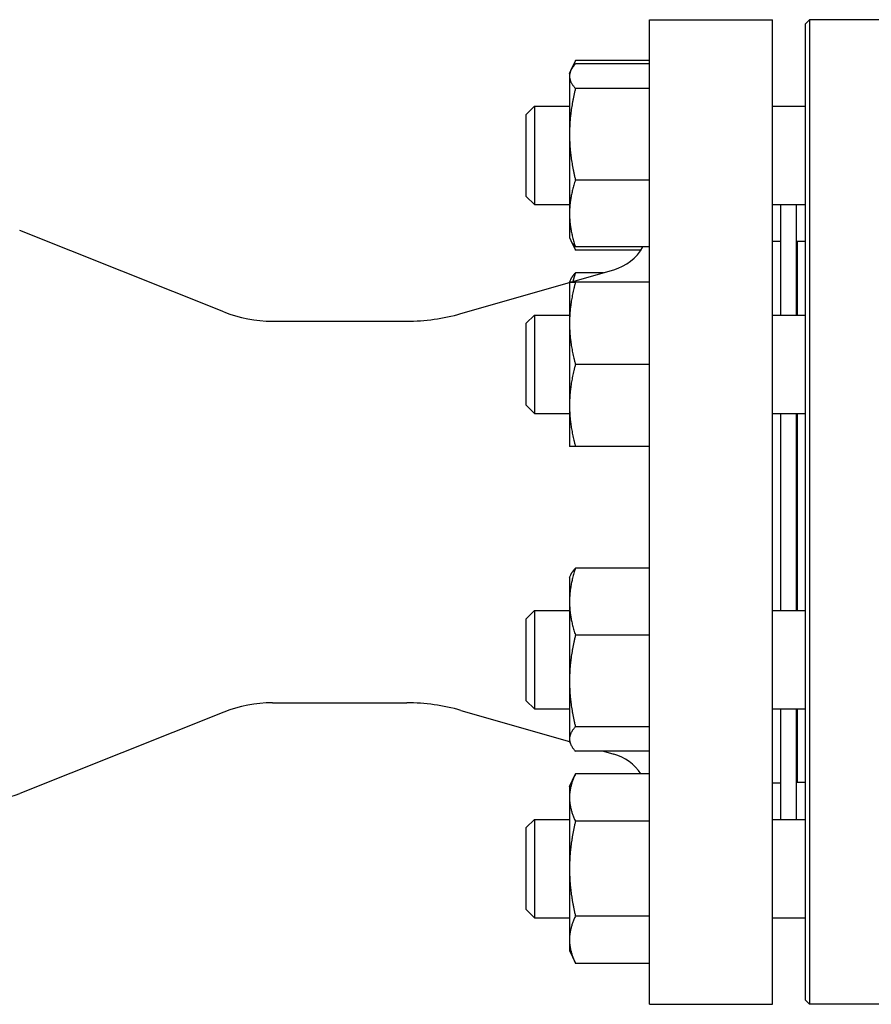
# Model space of a CAD drawing. Header units: inches. Extents: x 18 to 846, y -67 to 561.
# Tile 483 of 656: x 408.76 to 415.24, y 334.92 to 342.42. Entities that reach past the tile are written whole.
import ezdxf

# ---------------------------------------------------------------- set-up
doc = ezdxf.new("R2010")
doc.units = ezdxf.units.IN
doc.header["$LTSCALE"] = 24
doc.header["$MEASUREMENT"] = 0
doc.layers.add('Visible (ANSI)', color=7, linetype='Continuous', lineweight=30)

msp = doc.modelspace()

# ---------------------------------------------------------------- linework, layer by layer
at = {"layer": 'Visible (ANSI)'}
for p, q in [((413.55343, 334.91786), (413.55343, 342.41786)), ((413.55343, 342.41786), (414.49093, 342.41786)), ((414.49093, 334.91786), (414.49093, 342.41786)), ((414.74093, 342.38661), (414.77218, 342.41786)), ((414.74093, 334.94911), (414.74093, 342.38661)), ((414.77218, 342.41786), (414.77218, 334.91786)), ((415.67843, 342.41786), (414.77218, 342.41786)), ((412.95528, 342.03127), (412.98984, 342.10539)), ((413.55343, 342.10576), (412.99002, 342.10576)), ((413.55343, 342.08133), (412.99002, 342.08133)), ((412.94493, 342.00907), (412.95528, 342.03127)), ((412.94493, 342.00907), (412.94493, 341.98763)), ((412.94493, 341.98763), (412.94493, 341.5453)), ((413.55343, 341.89393), (412.99002, 341.89393)), ((412.61593, 341.69657), (412.67843, 341.75907)), ((412.67843, 341.75907), (412.67843, 341.00907)), ((412.67843, 341.75907), (412.94493, 341.75907)), ((414.49093, 341.75907), (414.74093, 341.75907)), ((412.61593, 341.07157), (412.61593, 341.69657)), ((412.94493, 341.5453), (412.94493, 340.94174)), ((413.55343, 341.19667), (412.99002, 341.19667)), ((412.61593, 341.07157), (412.67843, 341.00907)), ((412.67843, 341.00907), (412.94493, 341.00907)), ((414.49093, 341.00907), (414.74093, 341.00907)), ((414.55343, 340.16795), (414.55343, 341.00907)), ((414.67343, 340.16795), (414.67343, 341.00907)), ((412.94493, 340.94174), (412.94493, 340.75907)), ((410.31265, 340.19191), (408.75835, 340.8113)), ((412.94493, 340.75907), (412.95528, 340.73687)), ((412.95528, 340.73687), (412.98984, 340.66275)), ((414.49093, 340.73036), (414.55343, 340.73036)), ((414.67843, 340.72786), (414.67843, 340.16795)), ((414.74093, 340.72786), (414.67843, 340.72786)), ((413.55343, 340.68681), (412.99002, 340.68681)), ((413.4887, 340.66238), (412.99002, 340.66238)), ((414.67343, 340.60786), (414.67843, 340.60786)), ((412.95244, 340.41808), (413.28179, 340.51252)), ((412.94493, 340.41795), (412.95514, 340.43985)), ((413.20286, 340.48989), (412.99002, 340.48989)), ((412.11857, 340.17897), (412.94493, 340.41593)), ((412.94493, 340.41795), (412.94493, 340.10498)), ((413.55343, 340.41827), (412.99002, 340.41827)), ((413.55343, 340.41764), (412.99002, 340.41764)), ((412.61593, 340.10545), (412.67843, 340.16795)), ((412.67843, 340.16795), (412.67843, 339.41795)), ((412.67843, 340.16795), (412.94493, 340.16795)), ((414.49093, 340.16795), (414.74093, 340.16795)), ((410.68284, 340.12086), (411.70512, 340.12086)), ((412.61593, 339.48045), (412.61593, 340.10545)), ((412.94493, 340.10498), (412.94493, 339.47998)), ((413.55343, 339.79232), (412.99002, 339.79232)), ((412.61593, 339.48045), (412.67843, 339.41795)), ((412.94493, 339.47998), (412.94493, 339.16795)), ((412.67843, 339.41795), (412.94493, 339.41795)), ((414.49093, 339.41795), (414.74093, 339.41795)), ((414.55343, 337.91778), (414.55343, 339.41795)), ((414.67343, 337.91778), (414.67343, 339.41795)), ((414.67843, 339.41795), (414.67843, 337.91778)), ((413.55343, 339.16764), (412.99002, 339.16764)), ((412.94493, 338.16778), (412.95514, 338.18967)), ((413.55343, 338.23971), (412.99002, 338.23971)), ((412.94493, 338.16778), (412.94493, 337.98433)), ((412.94493, 337.98433), (412.94493, 337.38048)), ((412.61593, 337.85528), (412.67843, 337.91778)), ((412.67843, 337.91778), (412.67843, 337.16778)), ((412.67843, 337.91778), (412.94493, 337.91778)), ((414.49093, 337.91778), (414.74093, 337.91778)), ((412.61593, 337.23028), (412.61593, 337.85528)), ((413.55343, 337.72895), (412.99002, 337.72895)), ((412.94493, 337.38048), (412.94493, 336.93893)), ((410.68284, 337.21486), (411.70512, 337.21486)), ((412.61593, 337.23028), (412.67843, 337.16778)), ((410.31265, 337.14382), (408.75835, 336.52443)), ((412.11857, 337.15676), (412.94493, 336.9198)), ((412.67843, 337.16778), (412.94493, 337.16778)), ((414.49093, 337.16778), (414.74093, 337.16778)), ((414.55343, 336.32666), (414.55343, 337.16778)), ((414.67343, 336.32666), (414.67343, 337.16778)), ((414.67843, 337.16778), (414.67843, 336.60786)), ((413.55343, 337.03202), (412.99002, 337.03202)), ((412.94493, 336.93893), (412.94493, 336.91778)), ((412.94493, 336.91778), (412.95514, 336.89588)), ((413.55343, 336.84584), (412.99002, 336.84584)), ((413.20286, 336.84584), (413.28179, 336.82321)), ((414.67343, 336.72786), (414.67843, 336.72786)), ((412.94493, 336.57666), (412.98984, 336.67298)), ((413.55343, 336.67335), (412.99002, 336.67335)), ((414.49093, 336.60536), (414.55343, 336.60536)), ((414.74093, 336.60786), (414.67843, 336.60786)), ((412.94493, 336.57666), (412.94493, 336.49265)), ((412.94493, 336.49265), (412.94493, 335.95111)), ((412.61593, 336.26416), (412.67843, 336.32666)), ((412.67843, 336.32666), (412.67843, 335.57666)), ((412.67843, 336.32666), (412.94493, 336.32666)), ((413.55343, 336.31195), (412.99002, 336.31195)), ((414.49093, 336.32666), (414.74093, 336.32666)), ((412.61593, 335.63916), (412.61593, 336.26416)), ((412.94493, 335.95111), (412.94493, 335.41012)), ((412.61593, 335.63916), (412.67843, 335.57666)), ((412.67843, 335.57666), (412.94493, 335.57666)), ((413.55343, 335.59026), (412.99002, 335.59026)), ((414.49093, 335.57666), (414.74093, 335.57666)), ((412.94493, 335.41012), (412.94493, 335.32666)), ((412.94493, 335.32666), (412.98984, 335.23034)), ((413.55343, 335.22997), (412.99002, 335.22997)), ((413.55343, 334.91786), (414.49093, 334.91786)), ((414.74093, 334.94911), (414.77218, 334.91786)), ((415.67843, 334.91786), (414.77218, 334.91786))]:
    msp.add_line(p, q, dxfattribs=at)
for centre, radius, start, end in [((413.17843, 340.87299), 0.375, 286, 330.231967), ((410.68284, 341.12086), 1, 248.272718, 270), ((411.70512, 341.62086), 1.5, 270, 286), ((410.68284, 336.21486), 1, 90, 111.727282), ((411.70512, 335.71486), 1.5, 74, 90), ((413.17843, 336.46274), 0.375, 34.16838, 74), ((408.20306, 337.91786), 1.5, 270, 291.727282)]:
    msp.add_arc(centre, radius, start, end, dxfattribs=at)
for points, weights in [([(412.99002, 342.08133), (412.94493, 342.03112), (412.94493, 341.98763)], [1, 1.0379548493, 1]), ([(412.99002, 342.10576), (412.97782, 342.07958), (412.96906, 342.05502)], [1, 1.00998587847, 1.01471720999]), ([(412.98984, 342.10539), (412.98993, 342.10557), (412.99002, 342.10576)], [1.00013849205, 1.00006937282, 1]), ([(412.94493, 341.98763), (412.94493, 341.94415), (412.99002, 341.89393)], [1, 1.0379548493, 1]), ([(412.99002, 341.89393), (412.94493, 341.7071), (412.94493, 341.5453)], [1, 1.0379548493, 1]), ([(412.94493, 341.5453), (412.94493, 341.3835), (412.99002, 341.19667)], [1, 1.0379548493, 1]), ([(412.99002, 341.19667), (412.94493, 341.06005), (412.94493, 340.94174)], [1, 1.0379548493, 1]), ([(412.94493, 340.94174), (412.94493, 340.82343), (412.99002, 340.68681)], [1, 1.0379548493, 1]), ([(412.99002, 340.68681), (412.96632, 340.7132), (412.95528, 340.73687)], [1, 1.01959616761, 1.01895725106]), ([(412.96894, 340.71329), (412.97774, 340.68866), (412.99002, 340.66238)], [1.01477953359, 1.01005189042, 1]), ([(412.95514, 340.43985), (412.96617, 340.4635), (412.99002, 340.48989)], [1.01894813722, 1.01972294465, 1]), ([(412.99002, 340.48989), (412.9787, 340.45555), (412.97034, 340.42321)], [1, 1.00926034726, 1.01400195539]), ([(412.99002, 340.41827), (412.94493, 340.4181), (412.94493, 340.41795)], [1, 1.0379548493, 1]), ([(412.94493, 340.41795), (412.94493, 340.41781), (412.99002, 340.41764)], [1, 1.0379548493, 1]), ([(412.99002, 340.41764), (412.94493, 340.25008), (412.94493, 340.10498)], [1, 1.0379548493, 1]), ([(412.94493, 340.10498), (412.94493, 339.95987), (412.99002, 339.79232)], [1, 1.0379548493, 1]), ([(412.99002, 339.79232), (412.94493, 339.62494), (412.94493, 339.47998)], [1, 1.0379548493, 1]), ([(412.94493, 339.47998), (412.94493, 339.33502), (412.99002, 339.16764)], [1, 1.0379548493, 1]), ([(412.99002, 339.16764), (412.945, 339.16781), (412.94493, 339.16795)], [1, 1.03789475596, 1.00011999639]), ([(412.99002, 338.23971), (412.94493, 338.10285), (412.94493, 337.98433)], [1, 1.0379548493, 1]), ([(412.95514, 338.18967), (412.96617, 338.21332), (412.99002, 338.23971)], [1.01894813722, 1.01972294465, 1]), ([(412.94493, 337.98433), (412.94493, 337.86581), (412.99002, 337.72895)], [1, 1.0379548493, 1]), ([(412.99002, 337.72895), (412.94493, 337.54221), (412.94493, 337.38048)], [1, 1.0379548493, 1]), ([(412.94493, 337.38048), (412.94493, 337.21876), (412.99002, 337.03202)], [1, 1.0379548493, 1]), ([(412.99002, 337.03202), (412.94493, 336.98213), (412.94493, 336.93893)], [1, 1.0379548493, 1]), ([(412.94493, 336.93893), (412.94493, 336.89573), (412.99002, 336.84584)], [1, 1.0379548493, 1]), ([(412.99002, 336.67335), (412.94493, 336.57651), (412.94493, 336.49265)], [1, 1.0379548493, 1]), ([(412.98984, 336.67298), (412.98993, 336.67316), (412.99002, 336.67335)], [1.00013849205, 1.00006937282, 1]), ([(412.94493, 336.49265), (412.94493, 336.40879), (412.99002, 336.31195)], [1, 1.0379548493, 1]), ([(412.99002, 336.31195), (412.94493, 336.11858), (412.94493, 335.95111)], [1, 1.0379548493, 1]), ([(412.94493, 335.95111), (412.94493, 335.78364), (412.99002, 335.59026)], [1, 1.0379548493, 1]), ([(412.99002, 335.59026), (412.94493, 335.49372), (412.94493, 335.41012)], [1, 1.0379548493, 1]), ([(412.94493, 335.41012), (412.94493, 335.32651), (412.99002, 335.22997)], [1, 1.0379548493, 1])]:
    msp.add_rational_spline(points, weights, degree=2, dxfattribs=at)

doc.saveas('drawing.dxf')
